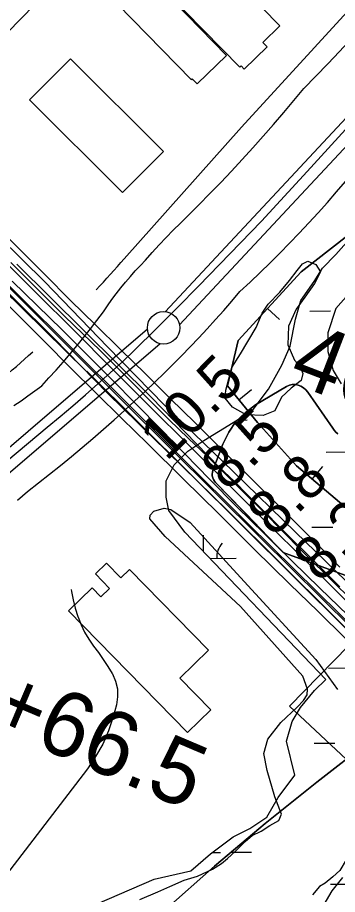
# Model space of a CAD drawing. Extents: x 3625074 to 3663148, y 511451 to 537151.
# Drawn here: x 3648096 to 3648588, y 527604 to 528954 of the extents above; entities that cross this region are included whole.
import ezdxf

# ---------------------------------------------------------------- set-up
doc = ezdxf.new("R2010")
doc.units = 0
for name, color, linetype in [('V-BLDG-OTLN', 7, 'Continuous'), ('V-BORW-LINE', 7, 'Continuous'), ('V-BRDG-OTLN', 7, 'Continuous'), ('V-LEVE-TOET', 7, 'Continuous'), ('V-RAIL-TRAK', 7, 'Continuous'), ('V-RIVR-EDGE', 7, 'Continuous'), ('V-RIVR-RANG', 7, 'Continuous'), ('V-ROAD-CNTR', 7, 'Continuous'), ('V-RRAP-RVMT', 7, 'Continuous'), ('V-SITE-VEGE', 7, 'Continuous'), ('V-SURV-IDEN', 7, 'Continuous'), ('V-SURV-LINE', 7, 'Continuous'), ('V-TOPO-DPTH', 7, 'Continuous'), ('V-TOPO-MINR', 7, 'Continuous'), ('V-WETL-SWMP', 7, 'Continuous')]:
    doc.layers.add(name, color=color, linetype=linetype)

msp = doc.modelspace()

# ---------------------------------------------------------------- linework, layer by layer
at = {"layer": 'V-BLDG-OTLN'}
for points in [[(3648297.9, 529020.6), (3648361.1, 529082.6), (3648499.8, 528941.1), (3648473.6, 528915.4), (3648480.1, 528908.8), (3648445, 528874.4), (3648440.2, 528879.3), (3648438.3, 528877.4)], [(3647993.1, 528932.9), (3648117.4, 529060.3), (3648163, 529015.8), (3648038.7, 528888.4)], [(3648296.5, 529019.9), (3648417.7, 528895.5), (3648372.4, 528851.4), (3648365, 528859.1), (3648363.6, 528857.8), (3648250, 528974.5)], [(3648257.6, 528684.5), (3648114.6, 528827.2), (3648177.5, 528890.2), (3648320.4, 528747.5)], [(3648357.8, 527853), (3648174.6, 528040.2), (3648210.8, 528075.6), (3648224.3, 528061.8), (3648237.6, 528074.9), (3648215.9, 528097.1), (3648233, 528113.9), (3648255.2, 528091.3), (3648268.1, 528104), (3648389.7, 527979.8), (3648345.6, 527936.6), (3648393.3, 527887.8)]]:
    msp.add_lwpolyline(points, close=True, dxfattribs=at)
at = {"layer": 'V-BORW-LINE'}
for p, q in [((3648480.9, 528505.8), (3648499.3, 528488.9)), ((3648436.8, 528365.2), (3648456.1, 528381.1)), ((3648549.7, 528243.1), (3648565.8, 528262.3))]:
    msp.add_line(p, q, dxfattribs=at)
for points in [[(3648665.4, 528673.4), (3648721.8, 528700.4), (3648795.6, 528677.3), (3648859.5, 528633.3), (3648911.2, 528589.9), (3648960.6, 528525.3), (3649001.7, 528472.2), (3648987.3, 528353.4), (3648875.3, 528298.6), (3648798.7, 528256.2), (3648708, 528155), (3648631.2, 528174.4), (3648525.3, 528263.8), (3648465.3, 528330.4), (3648419.1, 528386.6), (3648435.6, 528456.7), (3648532.8, 528562.1), (3648626, 528634.9), (3648665.4, 528673.4)], [(3648665.4, 528673.4), (3648626, 528634.9), (3648532.8, 528562.1), (3648435.6, 528456.7), (3648419.1, 528386.6), (3648465.3, 528330.4), (3648525.3, 528263.8), (3648631.2, 528174.4), (3648708, 528155), (3648798.7, 528256.2), (3648875.3, 528298.6), (3648987.3, 528353.4), (3649001.7, 528472.2), (3648960.6, 528525.3), (3648911.2, 528589.9), (3648859.5, 528633.3), (3648795.6, 528677.3), (3648721.8, 528700.4), (3648665.4, 528673.4)]]:
    msp.add_lwpolyline(points, dxfattribs=at)
at = {"layer": 'V-BRDG-OTLN'}
for points in [[(3647919.3, 528700.6), (3648113.5, 528508), (3648259.3, 528362), (3648470.4, 528152), (3648657.2, 527967.7)], [(3650466.6, 526233.4), (3650432.8, 526266.9), (3650263.6, 526434.7), (3650110.2, 526589.7), (3649551.4, 527141.5), (3649438.4, 527260.6), (3649318.2, 527382), (3649217, 527481.7), (3649129.1, 527568.5), (3649032.1, 527665.6), (3648927.4, 527765.2), (3648828.4, 527859.4), (3648732.8, 527955.1), (3648616.8, 528071.8), (3648524, 528161.3), (3648427.8, 528254.9), (3648322.4, 528357.2), (3648234.4, 528446.8), (3648138.1, 528546.6), (3648031.9, 528651.1)], [(3648057.9, 528637.7), (3648098, 528598), (3648137.9, 528558.1), (3648177.7, 528518), (3648216, 528480.4), (3648254.4, 528442.8), (3648292.7, 528405.1), (3648331, 528367.4), (3648369.3, 528329.6), (3648407.5, 528291.8), (3648445.7, 528253.9), (3648470.2, 528229.7), (3648494.7, 528205.4), (3648519.2, 528181.1), (3648543.6, 528156.7), (3648568, 528132.3), (3648592.3, 528107.8)], [(3648661.8, 527966.4), (3648556.6, 528070), (3648451.7, 528173.8), (3648346.9, 528277.7), (3648263.5, 528361), (3648180, 528444.2), (3648096.6, 528527.4), (3648023.2, 528599.6)], [(3648029.2, 528581), (3648152.4, 528459.4), (3648235.1, 528375), (3648419.2, 528194.6), (3648581.6, 528033.2), (3648719.4, 527896.2), (3648844.5, 527772), (3648990.1, 527623.4), (3649174.3, 527438.9), (3649345.8, 527269.3), (3649514, 527104.2), (3650072.8, 526552.4), (3650226.2, 526397.4), (3650418.7, 526206.6)], [(3648085.7, 528576.5), (3648127.4, 528535), (3648168.8, 528493.4), (3648195.9, 528467.2), (3648222.9, 528441), (3648249.7, 528414.5), (3648276.4, 528388), (3648302.9, 528361.3), (3648329.3, 528334.5), (3648358.8, 528306.1), (3648388.2, 528277.7), (3648417.4, 528249.1), (3648446.4, 528220.3), (3648475.4, 528191.5), (3648504.2, 528162.5), (3648532.9, 528133.3), (3648586.7, 528080.6), (3648640.2, 528027.8)], [(3648592.1, 528077.2), (3648565.8, 528103.4), (3648538.5, 528130.6), (3648514.7, 528154.3), (3648490.6, 528178.3), (3648485.3, 528183.9), (3648470.5, 528198.5), (3648450.1, 528219), (3648429.2, 528240), (3648406.4, 528261.6), (3648301.6, 528369.5), (3648095.1, 528573.9)], [(3648601.3, 527997.4), (3648558.3, 528039.6), (3648515.2, 528081.6), (3648460.3, 528135.5), (3648405.6, 528189.5), (3648350.9, 528243.5), (3648296.3, 528297.5), (3648256.5, 528336.5), (3648216.8, 528375.6), (3648177.2, 528414.9), (3648137.8, 528454.3), (3648098.6, 528493.8), (3648033.2, 528559.2)]]:
    msp.add_lwpolyline(points, dxfattribs=at)
at = {"layer": 'V-LEVE-TOET'}
for points in [[(3648335.7, 528626.3), (3648346.7, 528637.4), (3648358, 528648.4), (3648375.1, 528665.4), (3648392, 528682.6), (3648408.8, 528699.9), (3648425.4, 528717.4), (3648441.9, 528735.1), (3648458.1, 528752.9), (3648474.2, 528770.9), (3648490.2, 528789.1), (3648505.9, 528807.4), (3648521.5, 528825.8), (3648536.9, 528844.4), (3648555.3, 528863.3), (3648573.6, 528882.4), (3648591.7, 528901.6), (3648609.7, 528921), (3648627.5, 528940.5), (3648645.1, 528960.2)], [(3648095.9, 528210.6), (3648111.1, 528224.2), (3648128.2, 528237.4), (3648145.2, 528250.8), (3648162.1, 528264.3), (3648178.8, 528278), (3648195.4, 528291.8), (3648211.9, 528305.8), (3648228.3, 528320), (3648244.5, 528334.3), (3648260.5, 528348.7), (3648276.5, 528363.4), (3648292.3, 528378.1), (3648307.9, 528393), (3648321.6, 528406.3), (3648335.2, 528419.6), (3648348.6, 528433.1), (3648361.9, 528446.8), (3648375, 528460.6), (3648388, 528474.6), (3648400.8, 528488.7), (3648413.5, 528502.9), (3648426, 528517.3), (3648438.4, 528531.8), (3648454, 528546.4), (3648469.5, 528561.1), (3648484.7, 528576.1), (3648499.9, 528591.2), (3648514.8, 528606.5), (3648529.6, 528621.9), (3648544.3, 528637.5), (3648558.7, 528653.2), (3648573, 528669.1), (3648587.1, 528685.2), (3648601, 528701.4)], [(3648090.5, 528356.7), (3648101.3, 528363.9), (3648112, 528371.3), (3648122.6, 528378.9), (3648133.1, 528386.6), (3648144.2, 528398.8), (3648155.3, 528411), (3648166.2, 528423.4), (3648176.9, 528436), (3648187.5, 528448.6), (3648197.9, 528461.4), (3648208.1, 528474.4), (3648218.2, 528487.4), (3648228.2, 528500.6), (3648234.6, 528510.1), (3648241.2, 528519.4), (3648248, 528528.5), (3648255, 528537.6), (3648262.2, 528546.4), (3648269.6, 528555.1), (3648277.2, 528563.7), (3648285, 528572.1), (3648292.9, 528580.3), (3648303.3, 528592), (3648314, 528603.6), (3648324.7, 528615), (3648335.7, 528626.3)]]:
    msp.add_lwpolyline(points, dxfattribs=at)
at = {"layer": 'V-RAIL-TRAK'}
for points in [[(3648182.6, 528472.3), (3648125.7, 528529), (3648068.6, 528585.5), (3648011.3, 528641.8), (3647953.8, 528697.8), (3647908.4, 528742.5), (3647863.1, 528787.2), (3647818, 528832.1), (3647773, 528877.2), (3647728.1, 528922.4), (3647683.4, 528967.7), (3647600.2, 529050), (3647516.9, 529132.2), (3647433.5, 529214.3), (3647369.5, 529276.9), (3647305.7, 529339.5), (3647242, 529402.3), (3647178.4, 529465.3), (3647115, 529528.4), (3647061.4, 529582.3), (3647007.6, 529636)], [(3648897.1, 527741.3), (3648866.4, 527773.2), (3648835.6, 527804.9), (3648804.6, 527836.5), (3648773.4, 527868), (3648742.1, 527899.2), (3648710.6, 527930.4), (3648678.9, 527961.3), (3648647.1, 527992.1), (3648604.2, 528033.5), (3648561.4, 528075.1), (3648518.7, 528116.8), (3648476.2, 528158.7), (3648433.8, 528200.7), (3648391.6, 528242.8), (3648354.1, 528281.5), (3648316.5, 528320), (3648278.8, 528358.4), (3648240.9, 528396.6), (3648202.9, 528434.7), (3648164.7, 528472.7), (3648126.4, 528510.5), (3648087.9, 528548.1)], [(3648906.2, 527750.5), (3648861.5, 527796.6), (3648816.7, 527842.4), (3648771.6, 527888.1), (3648726.4, 527933.7), (3648681.1, 527979), (3648628.2, 528030.3), (3648575.6, 528081.8), (3648523, 528133.5), (3648470.7, 528185.3), (3648418.4, 528237.2), (3648359.3, 528295.8), (3648300.2, 528354.5), (3648241.3, 528413.3), (3648182.6, 528472.3)]]:
    msp.add_lwpolyline(points, dxfattribs=at)
at = {"layer": 'V-RIVR-EDGE'}
msp.add_lwpolyline([(3648596.4, 527630.1), (3648579.8, 527609.4), (3648567.5, 527588.5)], dxfattribs=at)
at = {"layer": 'V-ROAD-CNTR'}
for points in [[(3646930.3, 529660.5), (3648202.3, 528409)], [(3648260.2, 528582.4), (3648440.6, 528784.8), (3648997.2, 529392.3)], [(3648064.8, 528258.8), (3648141.6, 528323), (3648161.4, 528339.4), (3648181, 528356), (3648200.4, 528372.8), (3648219.7, 528389.8), (3648238.8, 528407), (3648257.8, 528424.3), (3648276.6, 528441.9), (3648309.5, 528474.5), (3648342.2, 528507.4), (3648374.7, 528540.4), (3648407.1, 528573.5), (3648439.4, 528606.8), (3648471.4, 528640.3), (3648541.6, 528716.8), (3648611.6, 528793.4), (3648681.6, 528870), (3648695.7, 528885.9), (3648710, 528901.7), (3648724.4, 528917.3), (3648738.9, 528932.8), (3648753.6, 528948.2), (3648768.5, 528963.4)], [(3648031.9, 528651.1), (3648138.1, 528546.6), (3648234.4, 528446.8), (3648322.4, 528357.2), (3648427.8, 528254.9), (3648524, 528161.3), (3648616.8, 528071.8), (3648732.8, 527955.1), (3648828.4, 527859.4), (3648927.4, 527765.2), (3649032.1, 527665.6), (3649129.1, 527568.5), (3649217, 527481.7), (3649318.2, 527382), (3649438.4, 527260.6), (3650466.6, 526233.4)], [(3648202.5, 528409.1), (3649482.5, 527137.6), (3650569.3, 526064)]]:
    msp.add_lwpolyline(points, dxfattribs=at)
for start, end in [(316.7903, 319.0045), (302.8305, 312.0681)]:
    msp.add_arc((3647004.9, 529673.5), 1663.2, start, end, dxfattribs=at)
at = {"layer": 'V-RRAP-RVMT'}
for points in [[(3648514.8, 527893.6), (3648763.9, 528148.5), (3648945.2, 527977.4)], [(3648945.2, 527977.4), (3648697.6, 527722.4), (3648514.8, 527893.6)]]:
    msp.add_lwpolyline(points, dxfattribs=at)
at = {"layer": 'V-SITE-VEGE'}
msp.add_lwpolyline([(3648534.7, 528574.3), (3648542.9, 528578.6), (3648555.4, 528573.3), (3648562.5, 528562.3), (3648553.2, 528544.2), (3648538.4, 528523.2), (3648524.9, 528505), (3648512.9, 528478.6), (3648512.1, 528449.6), (3648522.1, 528426.3), (3648530.6, 528416.8), (3648534.9, 528405.8), (3648532.4, 528394.7), (3648517.4, 528383.4), (3648502.4, 528369.3), (3648491.8, 528348.4), (3648473.9, 528341.2), (3648447.7, 528342.1), (3648426.7, 528354.1), (3648415.5, 528367.7), (3648416.6, 528380.2), (3648425.7, 528414.9), (3648439.1, 528435.8), (3648463.2, 528476.3), (3648472.5, 528498.6), (3648481.9, 528512.6), (3648499.6, 528530.8), (3648514.4, 528549), (3648526.6, 528564.4)], close=True, dxfattribs=at)
for points in [[(3648284, 527596.1), (3648312.1, 527607.6), (3648330.5, 527616.2), (3648352.4, 527625.6), (3648373, 527632.1), (3648396.2, 527642.9), (3648409.8, 527651.4), (3648419.3, 527659.1), (3648431.5, 527670.4), (3648446.4, 527685.1), (3648457.3, 527694.3), (3648471, 527701.4), (3648484.6, 527709.9), (3648498.2, 527717.8), (3648502.2, 527727.5), (3648492.1, 527754.2), (3648480.3, 527794.6), (3648475, 527820.7), (3648481.5, 527842.9), (3648501.1, 527868.7), (3648526.2, 527891.9), (3648536.3, 527902.5), (3648541.7, 527910.8), (3648542.2, 527919.8), (3648535, 527939.6), (3648439.3, 528046.8), (3648323, 528155), (3648299.8, 528182.2), (3648300.1, 528187.7), (3648305.7, 528193.8), (3648321.8, 528198.2), (3648331.9, 528196.6), (3648361.9, 528176.6), (3648444.8, 528085.3), (3648555, 527965.3), (3648588.6, 527919.2)], [(3648605.5, 527888.5), (3648643.3, 527857), (3648664.2, 527842.2), (3648689.2, 527817.2), (3648694.9, 527808.1), (3648697.2, 527796.7), (3648693.9, 527785.3), (3648680.3, 527762.3), (3648661.7, 527736.5), (3648617, 527679), (3648602, 527657.1), (3648592, 527640.6), (3648581.4, 527630.8), (3648569.3, 527621.2), (3648560.9, 527615.9), (3648549.9, 527603.3)]]:
    msp.add_lwpolyline(points, dxfattribs=at)
at = {"layer": 'V-SURV-LINE'}
for points in [[(3648323.4, 528500.8), (3649296.7, 529544.5)], [(3649318.6, 529524.1), (3648345.4, 528480.4)], [(3647748.2, 528005.1), (3648295.8, 528474.4)], [(3648315.4, 528451.6), (3647767.8, 527982.3)]]:
    msp.add_lwpolyline(points, dxfattribs=at)
msp.add_circle((3648320.8, 528476), 25, dxfattribs=at)
at = {"layer": 'V-TOPO-DPTH'}
for points in [[(3648441.7, 528195.8), (3648403, 528235.9), (3648400.8, 528237.9), (3648399, 528240), (3648397.5, 528242.5), (3648396.4, 528245.2), (3648395.8, 528248.1), (3648395.5, 528250.9), (3648395.9, 528253.7), (3648396.6, 528256.5), (3648411.9, 528297.1), (3648421, 528315.2), (3648432.1, 528331.6), (3648446.2, 528345.3), (3648462.4, 528357.4), (3648510.2, 528385.8), (3648514.5, 528387.6), (3648518.8, 528388.7), (3648523.3, 528388.7), (3648527.9, 528388), (3648532.3, 528386.1), (3648536.3, 528383.8), (3648539.7, 528380.7), (3648542.8, 528377.2), (3648581.1, 528321.7), (3648583.6, 528318.5), (3648586.2, 528315.5), (3648589, 528312.7)], [(3648716.3, 528142.5), (3648714.7, 528138.2), (3648712.6, 528134), (3648691.9, 528098.6), (3648686.9, 528090.8), (3648681.6, 528083.3), (3648675.8, 528076.2), (3648669.5, 528069.4), (3648505.1, 528130.4), (3648447.8, 528189.5), (3648441.7, 528195.8)], [(3648322.6, 527579.8), (3648399.2, 527647.2), (3648477, 527713), (3648556.5, 527776.8), (3648637.2, 527839.1)]]:
    msp.add_lwpolyline(points, dxfattribs=at)
at = {"layer": 'V-TOPO-MINR'}
for points in [[(3648589, 528312.7), (3648586.2, 528315.5), (3648583.6, 528318.5), (3648581.1, 528321.7), (3648542.8, 528377.2), (3648539.7, 528380.7), (3648536.3, 528383.8), (3648532.3, 528386.1), (3648527.9, 528388), (3648523.3, 528388.7), (3648518.8, 528388.7), (3648514.5, 528387.6), (3648510.2, 528385.8), (3648462.4, 528357.4), (3648446.2, 528345.3), (3648432.1, 528331.6), (3648421, 528315.2), (3648411.9, 528297.1), (3648396.6, 528256.5), (3648395.9, 528253.7), (3648395.5, 528250.9), (3648395.8, 528248.1), (3648396.4, 528245.2), (3648397.5, 528242.5), (3648399, 528240), (3648400.8, 528237.9), (3648403, 528235.9), (3648505.1, 528130.4), (3648669.5, 528069.4)], [(3648178.5, 528073.2), (3648179, 528070.2), (3648181.5, 528057.2), (3648184.9, 528044.3), (3648188.8, 528031.6), (3648189.1, 528030.6), (3648193.8, 528018.8), (3648199.2, 528007.4), (3648205.7, 527996.6), (3648213, 527986.2), (3648220.7, 527976), (3648228, 527965.5), (3648235, 527954.8), (3648241.6, 527943.9), (3648241.9, 527943.4), (3648246.8, 527931.9), (3648249.9, 527920.1), (3648250, 527907.9), (3648248.1, 527895.5), (3648243.1, 527877), (3648235.9, 527855.8), (3648227.2, 527835.3), (3648216.1, 527815.9), (3648203.6, 527797.3), (3648072.4, 527625.6)], [(3648637.2, 527839.1), (3648556.5, 527776.8), (3648477, 527713), (3648399.2, 527647.2), (3648322.6, 527579.8)]]:
    msp.add_lwpolyline(points, dxfattribs=at)
at = {"layer": 'V-WETL-SWMP'}
for p, q in [((3648545.7, 528501.7), (3648577.7, 528502)), ((3648434.3, 528334), (3648449.5, 528334.2)), ((3648571.3, 528284.7), (3648671.3, 528285.7)), ((3648549.1, 528169), (3648581.1, 528169.3)), ((3648382.4, 528131.6), (3648382.1, 528156.9)), ((3648392.5, 528121), (3648432.5, 528121.4)), ((3648574.6, 527952), (3648674.6, 527953)), ((3648552.4, 527836.4), (3648584.4, 527836.7)), ((3648395.8, 527668.3), (3648408.2, 527668.4)), ((3648424.2, 527668.6), (3648456.2, 527668.9)), ((3648578, 527619.4), (3648626.6, 527619.9))]:
    msp.add_line(p, q, dxfattribs=at)
for points in [[(3648146.1, 527557.9), (3648306.4, 527627.2), (3648362.7, 527640.2), (3648393.1, 527666.2), (3648427.7, 527692.2), (3648453.7, 527705.2), (3648479.7, 527722.5), (3648497, 527752.8), (3648523, 527787.5), (3648510, 527839.5), (3648518.7, 527869.8), (3648531.7, 527891.5), (3648553.3, 527917.5), (3648570.7, 527934.8), (3648353.7, 528161.5), (3648328.8, 528194.7), (3648324.7, 528215.5), (3648324.7, 528240.4), (3648337.1, 528265.2), (3648357.9, 528286), (3648382.8, 528302.6), (3648457.4, 528348.2), (3648482.3, 528381.4), (3648503, 528418.7), (3648515.5, 528447.7), (3648523.8, 528489.2), (3648532.1, 528518.2), (3648552.8, 528547.3), (3648565.3, 528568), (3648586, 528588.8), (3648615, 528621.9)], [(3648652.4, 528580.5), (3648586, 528505.8), (3648573.5, 528468.5), (3648573.5, 528439.4), (3648581.8, 528410.4), (3648594.3, 528389.7)]]:
    msp.add_lwpolyline(points, dxfattribs=at)
msp.add_arc((3648437.7, 528121.9), 35.2, 139.8032, 181.3468, dxfattribs=at)

# ---------------------------------------------------------------- texts
at = {"layer": 'V-RIVR-RANG'}
for s, p in [('10.5', (3648325.2, 528269.4)), ('8.5', (3648419.7, 528222.6)), ('8.8', (3648490.7, 528152.2)), ('8.3', (3648561.7, 528081.8))]:
    msp.add_text(s, height=67, rotation=45.1283, dxfattribs=at).set_placement(p)
at = {"layer": 'V-SURV-IDEN'}
for s, rotation, p in [('466+27.7', 338.9714, (3648510.5, 528393.9)), ('458+66.5', 336.9575, (3647841.7, 527952.5))]:
    msp.add_text(s, height=100, rotation=rotation, dxfattribs=at).set_placement(p)

doc.saveas('drawing.dxf')
